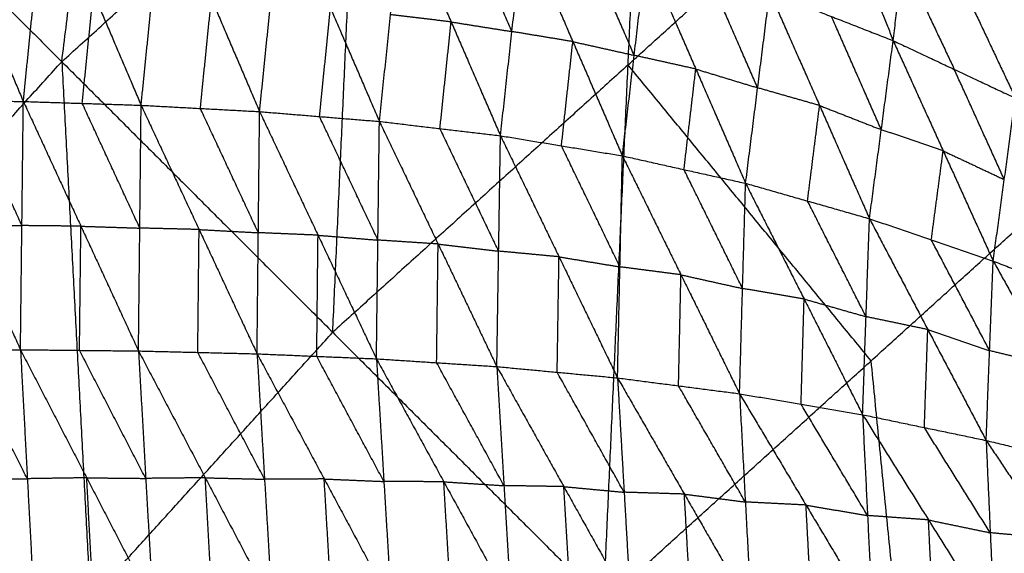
# Model space of a CAD drawing. Header units: millimetres. Extents: x -106 to 110, y -96 to 120.
# Tile 326 of 656: x -51 to -42, y 60 to 65. Entities that reach past the tile are written whole.
import ezdxf

# ---------------------------------------------------------------- set-up
doc = ezdxf.new("R2010")
doc.units = ezdxf.units.MM
doc.header["$MEASUREMENT"] = 0
doc.layers.add('Default', color=7, linetype='Continuous', true_color=0x000000)

msp = doc.modelspace()

# ---------------------------------------------------------------- linework, layer by layer
at = {"layer": 'Default'}
for points in [[(-50.795, 64.5695, 4.6759), (-50.1719, 69.5584, 5.1322), (-49.5487, 74.5473, 5.5886)], [(-50.795, 64.5695, 4.6759), (-48.0898, 67.0214, 4.6759), (-45.3845, 69.4732, 4.6759)], [(-45.832, 59.6065, 4.1879), (-45.6083, 64.5399, 4.4319), (-45.3845, 69.4732, 4.6759)], [(-45.3845, 69.4732, 4.6759), (-43.1582, 66.7605, 4.4319), (-40.9319, 64.0477, 4.1879)], [(-55.4365, 69.211, 5.5886), (-53.1157, 66.8902, 5.1322), (-50.795, 64.5695, 4.6759)], [(-48.3135, 62.088, 4.4319), (-48.2016, 64.5547, 4.5539), (-48.0898, 67.0214, 4.6759)], [(-45.6083, 64.5399, 4.4319), (-44.3833, 65.6502, 4.4319), (-43.1582, 66.7605, 4.4319)], [(-43.9306, 66.6726, 0.9442), (-43.5553, 65.7173, 0.2522), (-43.18, 64.762, -0.4397)], [(-52.0101, 66.2467, 0.0128), (-51.5787, 65.2256, -0.6552), (-51.1472, 64.2045, -1.3232)], [(-51.1472, 64.2045, -1.3232), (-51.0454, 65.2145, -0.7044), (-50.9436, 66.2245, -0.0856)], [(-50.9436, 66.2245, -0.0856), (-50.506, 65.1972, -0.7339), (-50.0684, 64.17, -1.3822)], [(-43.18, 64.762, -0.4397), (-43.0903, 65.4967, 0.2062), (-43.0006, 66.2315, 0.8521)], [(-43.0006, 66.2315, 0.8521), (-42.5304, 65.2334, 0.205), (-42.0602, 64.2354, -0.4421)], [(-50.0684, 64.17, -1.3822), (-49.9672, 65.1737, -0.777), (-49.866, 66.1774, -0.1719)], [(-49.866, 66.1774, -0.1719), (-49.4246, 65.1445, -0.7968), (-48.9832, 64.1116, -1.4218)], [(-48.9832, 64.1116, -1.4218), (-48.8824, 65.1053, -0.8334), (-48.7815, 66.099, -0.245)], [(-48.7815, 66.099, -0.245), (-48.3337, 65.0603, -0.8436), (-47.8859, 64.0217, -1.4423)], [(-47.8859, 64.0217, -1.4423), (-47.7832, 64.9998, -0.8742), (-47.6806, 65.9779, -0.3062)], [(-47.6806, 65.9779, -0.3062), (-47.2287, 64.9342, -0.8752), (-46.7767, 63.8905, -1.4443)], [(-46.6721, 64.8456, -0.9001), (-46.8981, 65.3674, -0.6155), (-47.124, 65.8892, -0.331)], [(-46.7767, 63.8905, -1.4443), (-46.6721, 64.8456, -0.9001), (-46.5675, 65.8006, -0.3558)], [(-46.5675, 65.8006, -0.3558), (-46.1139, 64.7533, -0.8923), (-45.6604, 63.7061, -1.4289)], [(-45.552, 64.6278, -0.9119), (-45.7788, 65.1515, -0.6436), (-46.0056, 65.6751, -0.3753)], [(-45.6604, 63.7061, -1.4289), (-45.552, 64.6278, -0.9119), (-45.4437, 65.5496, -0.3949)], [(-45.4437, 65.5496, -0.3949), (-44.9878, 64.5019, -0.8955), (-44.5318, 63.4543, -1.3961)], [(-43.0903, 65.4967, 0.2062), (-42.8552, 64.9977, -0.1174), (-42.6201, 64.4987, -0.4409)], [(-44.4213, 64.3297, -0.9097), (-44.6493, 64.8535, -0.6594), (-44.8773, 65.3774, -0.4091)], [(-44.5318, 63.4543, -1.3961), (-44.4213, 64.3297, -0.9097), (-44.3108, 65.2051, -0.4233)], [(-44.3108, 65.2051, -0.4233), (-43.854, 64.1675, -0.8843), (-43.3971, 63.1298, -1.3453)], [(-44.3108, 65.2051, -0.4233), (-43.7454, 64.9836, -0.4315), (-43.18, 64.762, -0.4397)], [(-50.6078, 64.1872, -1.3527), (-50.5569, 64.6922, -1.0433), (-50.506, 65.1972, -0.7339)], [(-49.5258, 64.1408, -1.402), (-49.4752, 64.6426, -1.0994), (-49.4246, 65.1445, -0.7968)], [(-48.4345, 64.0666, -1.432), (-48.3841, 64.5635, -1.1378), (-48.3337, 65.0603, -0.8436)], [(-47.2287, 64.9342, -0.8752), (-47.506, 64.967, -0.8747), (-47.7832, 64.9998, -0.8742)], [(-47.3313, 63.9561, -1.4433), (-47.28, 64.4452, -1.1593), (-47.2287, 64.9342, -0.8752)], [(-47.2287, 64.9342, -0.8752), (-46.9504, 64.8899, -0.8876), (-46.6721, 64.8456, -0.9001)], [(-43.2886, 63.9459, -0.8925), (-43.517, 64.4647, -0.662), (-43.7454, 64.9836, -0.4315)], [(-46.1139, 64.7533, -0.8923), (-46.393, 64.7994, -0.8962), (-46.6721, 64.8456, -0.9001)], [(-46.2185, 63.7983, -1.4366), (-46.1662, 64.2758, -1.1645), (-46.1139, 64.7533, -0.8923)], [(-46.1139, 64.7533, -0.8923), (-45.833, 64.6906, -0.9021), (-45.552, 64.6278, -0.9119)], [(-43.3971, 63.1298, -1.3453), (-43.2886, 63.9459, -0.8925), (-43.18, 64.762, -0.4397)], [(-43.18, 64.762, -0.4397), (-42.722, 63.7518, -0.8577), (-42.264, 62.7416, -1.2756)], [(-43.18, 64.762, -0.4397), (-42.6201, 64.4987, -0.4409), (-42.0602, 64.2354, -0.4421)], [(-44.9878, 64.5019, -0.8955), (-45.2699, 64.5649, -0.9037), (-45.552, 64.6278, -0.9119)], [(-55.6987, 59.1591, 4.6759), (-53.2469, 61.8643, 4.6759), (-50.795, 64.5695, 4.6759)], [(-50.795, 64.5695, 4.6759), (-50.5341, 59.638, 4.4319), (-50.2732, 54.7064, 4.1879)], [(-50.795, 64.5695, 4.6759), (-48.3135, 62.088, 4.4319), (-45.832, 59.6065, 4.1879)], [(-45.6083, 64.5399, 4.4319), (-46.9609, 63.314, 4.4319), (-48.3135, 62.088, 4.4319)], [(-43.382, 61.8271, 4.1879), (-44.4951, 63.1835, 4.3099), (-45.6083, 64.5399, 4.4319)], [(-45.0961, 63.5802, -1.4125), (-45.0419, 64.0411, -1.154), (-44.9878, 64.5019, -0.8955)], [(-44.9878, 64.5019, -0.8955), (-44.7045, 64.4158, -0.9026), (-44.4213, 64.3297, -0.9097)], [(-42.1621, 63.4885, -0.8589), (-42.3911, 63.9936, -0.6499), (-42.6201, 64.4987, -0.4409)], [(-43.854, 64.1675, -0.8843), (-44.1376, 64.2486, -0.897), (-44.4213, 64.3297, -0.9097)], [(-52.2178, 64.2198, -1.2463), (-51.6956, 63.0742, -1.6104), (-51.1734, 61.9287, -1.9745)], [(-52.2178, 64.2198, -1.2463), (-51.6825, 64.2122, -1.2848), (-51.1472, 64.2045, -1.3232)], [(-51.1603, 63.0666, -1.6488), (-51.4214, 63.6394, -1.4668), (-51.6825, 64.2122, -1.2848)], [(-42.264, 62.7416, -1.2756), (-42.1621, 63.4885, -0.8589), (-42.0602, 64.2354, -0.4421)], [(-51.1734, 61.9287, -1.9745), (-51.1603, 63.0666, -1.6488), (-51.1472, 64.2045, -1.3232)], [(-51.1472, 64.2045, -1.3232), (-50.6198, 63.061, -1.6699), (-50.0924, 61.9174, -2.0166)], [(-51.1472, 64.2045, -1.3232), (-50.6078, 64.1872, -1.3527), (-50.0684, 64.17, -1.3822)], [(-50.0804, 63.0437, -1.6994), (-50.3441, 63.6155, -1.526), (-50.6078, 64.1872, -1.3527)], [(-50.0924, 61.9174, -2.0166), (-50.0804, 63.0437, -1.6994), (-50.0684, 64.17, -1.3822)], [(-50.0684, 64.17, -1.3822), (-49.5374, 63.0305, -1.7092), (-49.0064, 61.891, -2.0362)], [(-50.0684, 64.17, -1.3822), (-49.5258, 64.1408, -1.402), (-48.9832, 64.1116, -1.4218)], [(-48.9948, 63.0013, -1.729), (-49.2603, 63.571, -1.5655), (-49.5258, 64.1408, -1.402)], [(-43.9645, 63.2921, -1.3707), (-43.9092, 63.7298, -1.1275), (-43.854, 64.1675, -0.8843)], [(-43.854, 64.1675, -0.8843), (-43.5713, 64.0567, -0.8884), (-43.2886, 63.9459, -0.8925)], [(-49.0064, 61.891, -2.0362), (-48.9948, 63.0013, -1.729), (-48.9832, 64.1116, -1.4218)], [(-48.9832, 64.1116, -1.4218), (-48.4481, 62.9784, -1.7274), (-47.913, 61.8452, -2.0331)], [(-48.9832, 64.1116, -1.4218), (-48.4345, 64.0666, -1.432), (-47.8859, 64.0217, -1.4423)], [(-47.8994, 62.9335, -1.7377), (-48.167, 63.5001, -1.5849), (-48.4345, 64.0666, -1.432)], [(-45.832, 59.6065, 4.1879), (-43.382, 61.8271, 4.1879), (-40.9319, 64.0477, 4.1879)], [(-47.913, 61.8452, -2.0331), (-47.8994, 62.9335, -1.7377), (-47.8859, 64.0217, -1.4423)], [(-47.8859, 64.0217, -1.4423), (-47.3481, 62.8978, -1.7251), (-46.8103, 61.7739, -2.0079)], [(-47.8859, 64.0217, -1.4423), (-47.3313, 63.9561, -1.4433), (-46.7767, 63.8905, -1.4443)], [(-46.7935, 62.8322, -1.7261), (-47.0624, 63.3942, -1.5847), (-47.3313, 63.9561, -1.4433)], [(-42.722, 63.7518, -0.8577), (-43.0053, 63.8489, -0.8751), (-43.2886, 63.9459, -0.8925)], [(-46.8103, 61.7739, -2.0079), (-46.7935, 62.8322, -1.7261), (-46.7767, 63.8905, -1.4443)], [(-46.7767, 63.8905, -1.4443), (-46.2407, 62.7803, -1.703), (-45.7047, 61.6702, -1.9616)], [(-46.7767, 63.8905, -1.4443), (-46.2185, 63.7983, -1.4366), (-45.6604, 63.7061, -1.4289)], [(-45.6825, 62.6881, -1.6953), (-45.9505, 63.2432, -1.5659), (-46.2185, 63.7983, -1.4366)], [(-45.7047, 61.6702, -1.9616), (-45.6825, 62.6881, -1.6953), (-45.6604, 63.7061, -1.4289)], [(-45.6604, 63.7061, -1.4289), (-45.1238, 62.6156, -1.6616), (-44.5873, 61.5251, -1.8943)], [(-45.6604, 63.7061, -1.4289), (-45.0961, 63.5802, -1.4125), (-44.5318, 63.4543, -1.3961)], [(-42.8306, 62.9357, -1.3105), (-42.7763, 63.3438, -1.0841), (-42.722, 63.7518, -0.8577)], [(-42.722, 63.7518, -0.8577), (-42.4421, 63.6202, -0.8583), (-42.1621, 63.4885, -0.8589)], [(-44.5595, 62.4897, -1.6452), (-44.8278, 63.0349, -1.5288), (-45.0961, 63.5802, -1.4125)], [(-44.5873, 61.5251, -1.8943), (-44.5595, 62.4897, -1.6452), (-44.5318, 63.4543, -1.3961)], [(-44.5318, 63.4543, -1.3961), (-43.9959, 62.3936, -1.601), (-43.46, 61.3328, -1.8059)], [(-44.5318, 63.4543, -1.3961), (-43.9645, 63.2921, -1.3707), (-43.3971, 63.1298, -1.3453)], [(-43.4286, 62.2313, -1.5756), (-43.6965, 62.7617, -1.4731), (-43.9645, 63.2921, -1.3707)], [(-43.46, 61.3328, -1.8059), (-43.4286, 62.2313, -1.5756), (-43.3971, 63.1298, -1.3453)], [(-43.3971, 63.1298, -1.3453), (-42.8629, 62.1134, -1.521), (-42.3287, 61.097, -1.6967)], [(-43.3971, 63.1298, -1.3453), (-42.8306, 62.9357, -1.3105), (-42.264, 62.7416, -1.2756)], [(-51.6956, 63.0742, -1.6104), (-51.4279, 63.0704, -1.6296), (-51.1603, 63.0666, -1.6488)], [(-50.6198, 63.061, -1.6699), (-50.89, 63.0638, -1.6594), (-51.1603, 63.0666, -1.6488)], [(-50.6329, 61.923, -1.9955), (-50.6263, 62.492, -1.8327), (-50.6198, 63.061, -1.6699)], [(-50.6198, 63.061, -1.6699), (-50.3501, 63.0523, -1.6846), (-50.0804, 63.0437, -1.6994)], [(-49.5374, 63.0305, -1.7092), (-49.8089, 63.0371, -1.7043), (-50.0804, 63.0437, -1.6994)], [(-49.5494, 61.9042, -2.0264), (-49.5434, 62.4673, -1.8678), (-49.5374, 63.0305, -1.7092)], [(-49.5374, 63.0305, -1.7092), (-49.2661, 63.0159, -1.7191), (-48.9948, 63.0013, -1.729)], [(-48.4481, 62.9784, -1.7274), (-48.7214, 62.9898, -1.7282), (-48.9948, 63.0013, -1.729)], [(-48.4597, 61.8681, -2.0347), (-48.4539, 62.4233, -1.8811), (-48.4481, 62.9784, -1.7274)], [(-48.4481, 62.9784, -1.7274), (-48.1738, 62.9559, -1.7326), (-47.8994, 62.9335, -1.7377)], [(-47.3481, 62.8978, -1.7251), (-47.6238, 62.9156, -1.7314), (-47.8994, 62.9335, -1.7377)], [(-47.3617, 61.8096, -2.0205), (-47.3549, 62.3537, -1.8728), (-47.3481, 62.8978, -1.7251)], [(-47.3481, 62.8978, -1.7251), (-47.0708, 62.865, -1.7256), (-46.7935, 62.8322, -1.7261)], [(-42.2963, 61.9193, -1.4862), (-42.5634, 62.4275, -1.3983), (-42.8306, 62.9357, -1.3105)], [(-46.2407, 62.7803, -1.703), (-46.5171, 62.8063, -1.7145), (-46.7935, 62.8322, -1.7261)], [(-46.2575, 61.722, -1.9848), (-46.2491, 62.2512, -1.8439), (-46.2407, 62.7803, -1.703)], [(-46.2407, 62.7803, -1.703), (-45.9616, 62.7342, -1.6991), (-45.6825, 62.6881, -1.6953)], [(-45.1238, 62.6156, -1.6616), (-45.4032, 62.6518, -1.6784), (-45.6825, 62.6881, -1.6953)], [(-42.3287, 61.097, -1.6967), (-42.2963, 61.9193, -1.4862), (-42.264, 62.7416, -1.2756)], [(-42.264, 62.7416, -1.2756), (-41.7279, 61.7826, -1.4201), (-41.1919, 60.8237, -1.5646)], [(-42.264, 62.7416, -1.2756), (-41.6994, 62.5225, -1.2303), (-41.1349, 62.3033, -1.185)], [(-45.146, 61.5976, -1.928), (-45.1349, 62.1066, -1.7948), (-45.1238, 62.6156, -1.6616)], [(-45.1238, 62.6156, -1.6616), (-44.8417, 62.5526, -1.6534), (-44.5595, 62.4897, -1.6452)], [(-43.9959, 62.3936, -1.601), (-44.2777, 62.4416, -1.6231), (-44.5595, 62.4897, -1.6452)], [(-44.0236, 61.4289, -1.8501), (-44.0098, 61.9113, -1.7256), (-43.9959, 62.3936, -1.601)], [(-43.9959, 62.3936, -1.601), (-43.7122, 62.3124, -1.5883), (-43.4286, 62.2313, -1.5756)], [(-42.8629, 62.1134, -1.521), (-43.1457, 62.1724, -1.5483), (-43.4286, 62.2313, -1.5756)], [(-50.5341, 59.638, 4.4319), (-49.4238, 60.863, 4.4319), (-48.3135, 62.088, 4.4319)], [(-42.8943, 61.2149, -1.7513), (-42.8786, 61.6642, -1.6361), (-42.8629, 62.1134, -1.521)], [(-42.8629, 62.1134, -1.521), (-42.5796, 62.0164, -1.5036), (-42.2963, 61.9193, -1.4862)], [(-52.249, 61.9275, -1.9116), (-51.7112, 61.9281, -1.943), (-51.1734, 61.9287, -1.9745)], [(-52.249, 61.9275, -1.9116), (-51.6483, 60.7452, -2.0175), (-51.0475, 59.5629, -2.1234)], [(-51.1104, 60.7458, -2.049), (-51.4108, 61.3369, -1.996), (-51.7112, 61.9281, -1.943)], [(-51.1734, 61.9287, -1.9745), (-51.1104, 60.7458, -2.049), (-51.0475, 59.5629, -2.1234)], [(-51.1734, 61.9287, -1.9745), (-50.6329, 61.923, -1.9955), (-50.0924, 61.9174, -2.0166)], [(-51.1734, 61.9287, -1.9745), (-50.5666, 60.7544, -2.0642), (-49.9599, 59.5802, -2.154)], [(-50.0261, 60.7488, -2.0853), (-50.3295, 61.3359, -2.0404), (-50.6329, 61.923, -1.9955)], [(-50.0924, 61.9174, -2.0166), (-50.0261, 60.7488, -2.0853), (-49.9599, 59.5802, -2.154)], [(-50.0924, 61.9174, -2.0166), (-49.5494, 61.9042, -2.0264), (-49.0064, 61.891, -2.0362)], [(-50.0924, 61.9174, -2.0166), (-49.481, 60.7545, -2.0892), (-48.8695, 59.5915, -2.1619)], [(-48.9379, 60.7412, -2.0991), (-49.2437, 61.3227, -2.0627), (-49.5494, 61.9042, -2.0264)], [(-49.0064, 61.891, -2.0362), (-48.9379, 60.7412, -2.0991), (-48.8695, 59.5915, -2.1619)], [(-49.0064, 61.891, -2.0362), (-48.4597, 61.8681, -2.0347), (-47.913, 61.8452, -2.0331)], [(-49.0064, 61.891, -2.0362), (-48.3916, 60.7435, -2.0915), (-47.7768, 59.5959, -2.1467)], [(-47.8449, 60.7206, -2.0899), (-48.1523, 61.2943, -2.0623), (-48.4597, 61.8681, -2.0347)], [(-41.7279, 61.7826, -1.4201), (-42.0121, 61.851, -1.4531), (-42.2963, 61.9193, -1.4862)], [(-47.913, 61.8452, -2.0331), (-47.8449, 60.7206, -2.0899), (-47.7768, 59.5959, -2.1467)], [(-47.913, 61.8452, -2.0331), (-47.3617, 61.8096, -2.0205), (-46.8103, 61.7739, -2.0079)], [(-47.913, 61.8452, -2.0331), (-47.2962, 60.7179, -2.0711), (-46.6794, 59.5906, -2.1091)], [(-46.7449, 60.6823, -2.0585), (-47.0533, 61.2459, -2.0395), (-47.3617, 61.8096, -2.0205)], [(-42.8624, 56.6369, 4.07), (-43.1222, 59.232, 4.1289), (-43.382, 61.8271, 4.1879)], [(-46.8103, 61.7739, -2.0079), (-46.7449, 60.6823, -2.0585), (-46.6794, 59.5906, -2.1091)], [(-46.8103, 61.7739, -2.0079), (-46.2575, 61.722, -1.9848), (-45.7047, 61.6702, -1.9616)], [(-46.8103, 61.7739, -2.0079), (-46.1971, 60.6736, -2.029), (-45.5839, 59.5734, -2.05)], [(-45.6443, 60.6218, -2.0058), (-45.9509, 61.1719, -1.9953), (-46.2575, 61.722, -1.9848)], [(-45.7047, 61.6702, -1.9616), (-45.6443, 60.6218, -2.0058), (-45.5839, 59.5734, -2.05)], [(-45.7047, 61.6702, -1.9616), (-45.146, 61.5976, -1.928), (-44.5873, 61.5251, -1.8943)], [(-45.7047, 61.6702, -1.9616), (-45.0928, 60.6048, -1.9656), (-44.4809, 59.5395, -1.9696)], [(-44.5341, 60.5323, -1.9319), (-44.84, 61.0649, -1.93), (-45.146, 61.5976, -1.928)], [(-44.5873, 61.5251, -1.8943), (-44.5341, 60.5323, -1.9319), (-44.4809, 59.5395, -1.9696)], [(-44.5873, 61.5251, -1.8943), (-44.0236, 61.4289, -1.8501), (-43.46, 61.3328, -1.8059)], [(-44.5873, 61.5251, -1.8943), (-43.9784, 60.5041, -1.8813), (-43.3694, 59.4831, -1.8682)], [(-43.4147, 60.408, -1.8371), (-43.7192, 60.9185, -1.8436), (-44.0236, 61.4289, -1.8501)], [(-43.46, 61.3328, -1.8059), (-43.4147, 60.408, -1.8371), (-43.3694, 59.4831, -1.8682)], [(-43.46, 61.3328, -1.8059), (-42.8943, 61.2149, -1.7513), (-42.3287, 61.097, -1.6967)], [(-43.46, 61.3328, -1.8059), (-42.8566, 60.368, -1.7763), (-42.2532, 59.4031, -1.7466)], [(-42.2909, 60.2501, -1.7216), (-42.5926, 60.7325, -1.7365), (-42.8943, 61.2149, -1.7513)], [(-42.3287, 61.097, -1.6967), (-42.2909, 60.2501, -1.7216), (-42.2532, 59.4031, -1.7466)], [(-42.3287, 61.097, -1.6967), (-41.7603, 60.9604, -1.6306), (-41.1919, 60.8237, -1.5646)], [(-42.3287, 61.097, -1.6967), (-41.7281, 60.1985, -1.65), (-41.1275, 59.2999, -1.6033)], [(-51.6483, 60.7452, -2.0175), (-51.3794, 60.7455, -2.0332), (-51.1104, 60.7458, -2.049)], [(-50.5666, 60.7544, -2.0642), (-50.8385, 60.7501, -2.0566), (-51.1104, 60.7458, -2.049)], [(-50.5037, 59.5716, -2.1387), (-50.5352, 60.163, -2.1015), (-50.5666, 60.7544, -2.0642)], [(-50.5666, 60.7544, -2.0642), (-50.2964, 60.7516, -2.0747), (-50.0261, 60.7488, -2.0853)], [(-49.481, 60.7545, -2.0892), (-49.7535, 60.7516, -2.0873), (-50.0261, 60.7488, -2.0853)], [(-49.4147, 59.5858, -2.1579), (-49.4478, 60.1701, -2.1236), (-49.481, 60.7545, -2.0892)], [(-49.481, 60.7545, -2.0892), (-49.2094, 60.7478, -2.0942), (-48.9379, 60.7412, -2.0991)], [(-48.3916, 60.7435, -2.0915), (-48.6648, 60.7424, -2.0953), (-48.9379, 60.7412, -2.0991)], [(-48.3231, 59.5937, -2.1543), (-48.3574, 60.1686, -2.1229), (-48.3916, 60.7435, -2.0915)], [(-48.3916, 60.7435, -2.0915), (-48.1182, 60.732, -2.0907), (-47.8449, 60.7206, -2.0899)], [(-47.2962, 60.7179, -2.0711), (-47.5705, 60.7193, -2.0805), (-47.8449, 60.7206, -2.0899)], [(-47.2281, 59.5933, -2.1279), (-47.2621, 60.1556, -2.0995), (-47.2962, 60.7179, -2.0711)], [(-47.2962, 60.7179, -2.0711), (-47.0205, 60.7001, -2.0648), (-46.7449, 60.6823, -2.0585)], [(-46.1971, 60.6736, -2.029), (-46.471, 60.6779, -2.0437), (-46.7449, 60.6823, -2.0585)], [(-46.1316, 59.582, -2.0796), (-46.1644, 60.1278, -2.0543), (-46.1971, 60.6736, -2.029)], [(-46.1971, 60.6736, -2.029), (-45.9207, 60.6477, -2.0174), (-45.6443, 60.6218, -2.0058)], [(-45.0928, 60.6048, -1.9656), (-45.3685, 60.6133, -1.9857), (-45.6443, 60.6218, -2.0058)], [(-45.0324, 59.5564, -2.0098), (-45.0626, 60.0806, -1.9877), (-45.0928, 60.6048, -1.9656)], [(-45.0928, 60.6048, -1.9656), (-44.8135, 60.5685, -1.9488), (-44.5341, 60.5323, -1.9319)], [(-43.9784, 60.5041, -1.8813), (-44.2562, 60.5182, -1.9066), (-44.5341, 60.5323, -1.9319)], [(-43.9252, 59.5113, -1.9189), (-43.9518, 60.0077, -1.9001), (-43.9784, 60.5041, -1.8813)], [(-43.9784, 60.5041, -1.8813), (-43.6965, 60.456, -1.8592), (-43.4147, 60.408, -1.8371)], [(-42.8566, 60.368, -1.7763), (-43.1356, 60.388, -1.8067), (-43.4147, 60.408, -1.8371)], [(-42.8113, 59.4431, -1.8074), (-42.8339, 59.9056, -1.7919), (-42.8566, 60.368, -1.7763)], [(-42.8566, 60.368, -1.7763), (-42.5738, 60.309, -1.749), (-42.2909, 60.2501, -1.7216)], [(-41.7281, 60.1985, -1.65), (-42.0095, 60.2243, -1.6858), (-42.2909, 60.2501, -1.7216)]]:
    msp.add_open_spline(points, degree=2, dxfattribs=at)

doc.saveas('drawing.dxf')
